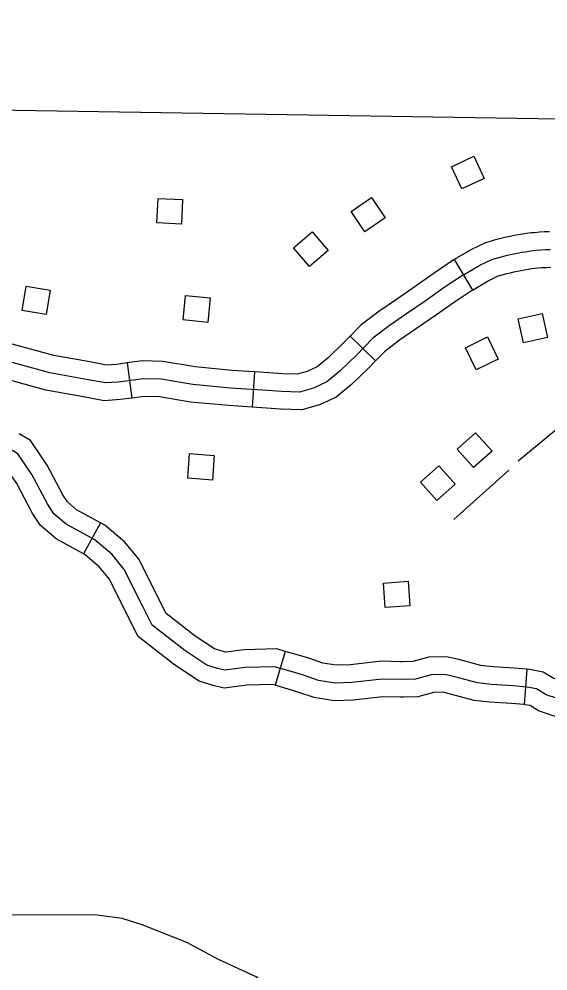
# Model space of a CAD drawing. Extents: x -19 to 366, y -4 to 359.
# Drawn here: x 135.572 to 135.996, y 194.354 to 195.118 of the extents above; entities that cross this region are included whole.
import ezdxf

# ---------------------------------------------------------------- set-up
doc = ezdxf.new("R2010")
doc.units = 0
for name, color, linetype in [('21', 7, 'Continuous'), ('R_Axis Annot', 7, 'Continuous'), ('R_ROW', 7, 'Continuous'), ('R_ROW Annot', 7, 'Continuous'), ('R_Temp Easement', 7, 'Continuous'), ('Sheet Fence', 7, 'Continuous'), ('T_Indications', 7, 'Continuous')]:
    doc.layers.add(name, color=color, linetype=linetype)

msp = doc.modelspace()

# ---------------------------------------------------------------- linework, layer by layer
at = {"layer": '21'}
for points in [[(135.9368, 195.0077), (135.94525, 194.98989), (135.92738, 194.98142), (135.91894, 194.99923)], [(135.70344, 194.97283), (135.70244, 194.95314), (135.68269, 194.95415), (135.68369, 194.97384)], [(135.8549, 194.97452), (135.86593, 194.95818), (135.84954, 194.94712), (135.83851, 194.96346)], [(135.80734, 194.94712), (135.82013, 194.93212), (135.80508, 194.91929), (135.7923, 194.93429)], [(135.57789, 194.90346), (135.59733, 194.90022), (135.59409, 194.88072), (135.57464, 194.88396)], [(135.70384, 194.87637), (135.7058, 194.89599), (135.72547, 194.89402), (135.72351, 194.8744)], [(135.97677, 194.85807), (135.97243, 194.8773), (135.99171, 194.88166), (135.99606, 194.86243)], [(135.9301, 194.85412), (135.94783, 194.86273), (135.95646, 194.84494), (135.93873, 194.83634)], [(135.93674, 194.75799), (135.92359, 194.77268), (135.93832, 194.78586), (135.95147, 194.77118)], [(135.7287, 194.76773), (135.72724, 194.74807), (135.70752, 194.74953), (135.70898, 194.76919)], [(135.90728, 194.73161), (135.89413, 194.7463), (135.90886, 194.75949), (135.92201, 194.7448)], [(135.88413, 194.66688), (135.88555, 194.64722), (135.86583, 194.64579), (135.86441, 194.66545)]]:
    msp.add_lwpolyline(points, close=True, dxfattribs=at)
for points in [[(135.97248, 194.76344), (136.02301, 194.80508), (136.1211, 194.83185)], [(135.92086, 194.71644), (135.96505, 194.75601)]]:
    msp.add_lwpolyline(points, dxfattribs=at)
at = {"layer": 'R_Axis Annot'}
msp.add_lwpolyline([(136.39078, 195.03126), (135.5183, 195.04513)], dxfattribs=at)
at = {"layer": 'R_ROW'}
msp.add_line((135.92123, 194.92472), (135.93575, 194.9003), dxfattribs=at)
for points in [[(135.99755, 194.94712), (135.99351, 194.94693), (135.98948, 194.94668), (135.9855, 194.94636), (135.98267, 194.9461), (135.97919, 194.94563), (135.97591, 194.94514), (135.97263, 194.94459), (135.96935, 194.94399), (135.9661, 194.94335), (135.96284, 194.94265), (135.95961, 194.9419), (135.9564, 194.9411), (135.95318, 194.94025), (135.95003, 194.93937), (135.94632, 194.93829), (135.93506, 194.93294), (135.92123, 194.92472)], [(135.92849, 194.91251), (135.94175, 194.9204), (135.95137, 194.92497), (135.95393, 194.92571), (135.95691, 194.92655), (135.95992, 194.92734), (135.96293, 194.92809), (135.96594, 194.92878), (135.96898, 194.92944), (135.97201, 194.93004), (135.97508, 194.9306), (135.97814, 194.93111), (135.9812, 194.93157), (135.98427, 194.93199), (135.9867, 194.93221), (135.99048, 194.93251), (135.99429, 194.93275), (135.9981, 194.93293)], [(135.93575, 194.9003), (135.94844, 194.90785), (135.95643, 194.91164), (135.95783, 194.91205), (135.96065, 194.91284), (135.96344, 194.91358), (135.96625, 194.91427), (135.96904, 194.91492), (135.97186, 194.91553), (135.97468, 194.91609), (135.97752, 194.91661), (135.98036, 194.91708), (135.98322, 194.91751), (135.98588, 194.91787), (135.98791, 194.91806), (135.99149, 194.91834), (135.99507, 194.91857), (135.99865, 194.91874)]]:
    msp.add_lwpolyline(points, dxfattribs=at)
at = {"layer": 'R_ROW Annot'}
for p, q in [((135.83778, 194.86344), (135.85816, 194.84364)), ((135.6589, 194.84189), (135.66263, 194.81373)), ((135.76109, 194.83477), (135.75919, 194.80642))]:
    msp.add_line(p, q, dxfattribs=at)
for points in [[(135.92123, 194.92472), (135.90515, 194.91398), (135.89067, 194.90373), (135.87486, 194.8929), (135.86075, 194.88316), (135.84655, 194.87246), (135.83778, 194.86344)], [(135.92849, 194.91251), (135.91321, 194.90228), (135.89879, 194.89207), (135.88291, 194.8812), (135.86906, 194.87163), (135.85597, 194.86178), (135.84276, 194.84818), (135.82946, 194.8353), (135.81892, 194.82667), (135.80827, 194.82177), (135.79714, 194.81853), (135.78258, 194.81892), (135.77166, 194.81982), (135.74169, 194.82183), (135.71169, 194.82467), (135.68622, 194.8289), (135.67209, 194.82931), (135.65183, 194.82662), (135.64145, 194.82589), (135.62642, 194.82877), (135.5969, 194.83408), (135.55584, 194.84532), (135.51936, 194.8567), (135.48704, 194.86818)], [(135.93575, 194.9003), (135.92127, 194.89058), (135.9069, 194.88042), (135.89096, 194.8695), (135.87737, 194.86011), (135.8654, 194.85109), (135.85816, 194.84364)], [(135.83778, 194.86344), (135.83273, 194.85823), (135.82, 194.84592), (135.81133, 194.83881), (135.80329, 194.83512), (135.7953, 194.83279), (135.78336, 194.83311), (135.77272, 194.83399), (135.76109, 194.83477)], [(135.6589, 194.84189), (135.6504, 194.84076), (135.64231, 194.84019), (135.62901, 194.84274), (135.60003, 194.84794), (135.56662, 194.8571)], [(135.76109, 194.83477), (135.74283, 194.83599), (135.71353, 194.83877), (135.6876, 194.84307), (135.67136, 194.84354), (135.6589, 194.84189)], [(135.85816, 194.84364), (135.8528, 194.83812), (135.83892, 194.82468), (135.82651, 194.81452), (135.81325, 194.80843), (135.79898, 194.80427), (135.78181, 194.80473), (135.7706, 194.80566), (135.75919, 194.80642)], [(135.66263, 194.81373), (135.65326, 194.81248), (135.6406, 194.81159), (135.62383, 194.8148), (135.59376, 194.82021), (135.55912, 194.8297)], [(135.75919, 194.80642), (135.74054, 194.80767), (135.70985, 194.81058), (135.68485, 194.81473), (135.67283, 194.81508), (135.66263, 194.81373)]]:
    msp.add_lwpolyline(points, dxfattribs=at)
at = {"layer": 'R_Temp Easement'}
msp.add_lwpolyline([(135.99301, 194.25528), (135.97424, 194.26991), (135.95114, 194.29456), (135.93894, 194.3008), (135.88061, 194.30854), (135.85368, 194.31453), (135.81694, 194.3196), (135.79871, 194.3246), (135.77924, 194.33641), (135.76238, 194.34978), (135.73228, 194.36369), (135.70673, 194.3773), (135.67096, 194.39149), (135.655, 194.39653), (135.63493, 194.39922), (135.56577, 194.39956), (135.52266, 194.40149), (135.50642, 194.40121), (135.48902, 194.40243)], dxfattribs=at)
at = {"layer": 'Sheet Fence'}
for points in [[(139.44064, 1.53154), (139.25106, 10.14733), (139.06082, 18.76327), (138.86992, 27.37935), (138.67836, 35.99557), (138.48613, 44.61194), (138.29325, 53.22845), (138.09971, 61.84511), (137.9055, 70.46191), (137.71065, 79.07885), (137.51513, 87.69595), (137.31896, 96.31318), (137.12214, 104.93057), (136.92466, 113.54809), (136.72653, 122.16577), (136.52775, 130.78359), (136.32832, 139.40156), (136.12824, 148.01968), (135.9275, 156.63794), (135.72612, 165.25636), (135.5241, 173.87492), (135.32143, 182.49362), (135.11811, 191.11248), (134.91415, 199.73149), (134.70954, 208.35064), (134.50429, 216.96995), (134.2984, 225.5894), (134.09187, 234.209), (133.8847, 242.82876), (133.6769, 251.44866), (133.46845, 260.06872), (133.25937, 268.68892), (133.04965, 277.30928), (132.8393, 285.92978), (132.62831, 294.55044), (132.41669, 303.17125), (132.20444, 311.79221), (131.99156, 320.41333), (131.77805, 329.0346), (131.56391, 337.65601), (131.34914, 346.27759)], [(0, 189.51617), (7.11214, 189.52059), (14.22427, 189.53386), (21.33637, 189.55597), (28.44845, 189.58693), (35.56048, 189.62672), (42.67245, 189.67537), (49.78436, 189.73285), (56.89619, 189.79918), (64.00793, 189.87436), (71.11958, 189.95838), (78.23111, 190.05124), (85.34253, 190.15294), (92.45381, 190.26349), (99.56495, 190.38288), (106.67593, 190.51112), (113.78675, 190.6482), (120.89739, 190.79412), (128.00785, 190.94888), (135.11811, 191.11248), (142.22816, 191.28493), (149.33799, 191.46621), (156.44759, 191.65634), (163.55694, 191.85531), (170.66605, 192.06312), (177.77489, 192.27977), (184.88345, 192.50526), (191.99173, 192.73959), (199.09971, 192.98276), (206.20739, 193.23477), (213.31474, 193.49561), (220.42177, 193.7653), (227.52845, 194.04382), (234.63479, 194.33118), (241.74076, 194.62738), (248.84635, 194.93241), (255.95157, 195.24628), (263.05638, 195.56898), (270.16079, 195.90052), (277.26478, 196.24089), (284.36834, 196.5901), (291.47147, 196.94814), (298.57414, 197.31501), (305.67635, 197.69072), (312.77809, 198.07525), (319.87934, 198.46862), (326.9801, 198.87082), (334.08035, 199.28185), (341.18009, 199.7017)]]:
    msp.add_spline(points, degree=3, dxfattribs=at)
at = {"layer": 'T_Indications'}
for p, q in [((135.6376, 194.71376), (135.62405, 194.6888)), ((135.78569, 194.61068), (135.77752, 194.58347)), ((135.97946, 194.59633), (135.97728, 194.568))]:
    msp.add_line(p, q, dxfattribs=at)
for points in [[(135.77714, 194.59842), (135.75375, 194.59768), (135.73736, 194.59571), (135.73145, 194.59702), (135.72292, 194.59965), (135.70521, 194.61146), (135.67897, 194.63181), (135.67176, 194.64625), (135.65667, 194.67644), (135.64683, 194.68826), (135.63305, 194.70007), (135.61009, 194.71254), (135.60025, 194.72108), (135.595, 194.72895), (135.58254, 194.75258), (135.57139, 194.76899), (135.56024, 194.77555), (135.5458, 194.78277), (135.52612, 194.79721), (135.48939, 194.84185), (135.47425, 194.86393)], [(135.6376, 194.71376), (135.61823, 194.72429), (135.61101, 194.73055), (135.60723, 194.73622), (135.59473, 194.75991), (135.58134, 194.77961), (135.57225, 194.78497)], [(135.62405, 194.6888), (135.60195, 194.7008), (135.5895, 194.7116), (135.58278, 194.72168), (135.57035, 194.74525), (135.56143, 194.75837), (135.55784, 194.76048)], [(135.69878, 194.63443), (135.69023, 194.64105), (135.68446, 194.6526), (135.66864, 194.68427), (135.65698, 194.69826), (135.64116, 194.71184), (135.6376, 194.71376)], [(135.68137, 194.61198), (135.66771, 194.62257), (135.65905, 194.6399), (135.6447, 194.66862), (135.63668, 194.67825), (135.62495, 194.68831), (135.62405, 194.6888)], [(135.78569, 194.61068), (135.77901, 194.61269), (135.75268, 194.61186), (135.73807, 194.6101), (135.73509, 194.61077), (135.72908, 194.61262), (135.71352, 194.623), (135.69878, 194.63443)], [(135.77752, 194.58347), (135.77528, 194.58415), (135.75483, 194.5835), (135.73664, 194.58132), (135.72781, 194.58328), (135.71676, 194.58668), (135.69691, 194.59993), (135.68137, 194.61198)], [(135.87936, 194.60239), (135.87795, 194.60235), (135.86279, 194.60275), (135.83798, 194.5999), (135.82661, 194.59955), (135.81582, 194.60125), (135.8045, 194.60517), (135.79249, 194.60864), (135.78569, 194.61068)], [(135.97946, 194.59633), (135.96908, 194.59712), (135.9523, 194.59826), (135.9426, 194.59941), (135.92494, 194.60406), (135.91498, 194.60637), (135.90076, 194.60594), (135.888, 194.60265), (135.87936, 194.60239)], [(136.00407, 194.57281), (135.99486, 194.57586), (135.98724, 194.58062), (135.97971, 194.58206), (135.96805, 194.58296), (135.95099, 194.58411), (135.93994, 194.58542), (135.92153, 194.59027), (135.91356, 194.59212), (135.90277, 194.59179), (135.89001, 194.5885), (135.87797, 194.58814), (135.86341, 194.58853), (135.83901, 194.58572), (135.82571, 194.58532), (135.81236, 194.58741), (135.8002, 194.59163), (135.78847, 194.59501), (135.77714, 194.59842)], [(136.07856, 194.57459), (136.06626, 194.57769), (136.05671, 194.5793), (136.05348, 194.57955), (136.04435, 194.58025), (136.02821, 194.58134), (136.01764, 194.58356), (136.00835, 194.58635), (136.00094, 194.58881), (135.99251, 194.59408), (135.98159, 194.59616), (135.97946, 194.59633)], [(135.88021, 194.57399), (135.87799, 194.57393), (135.86404, 194.5743), (135.84004, 194.57154), (135.82481, 194.57108), (135.80891, 194.57358), (135.7959, 194.57808), (135.78446, 194.58139), (135.77752, 194.58347)], [(135.97728, 194.568), (135.96703, 194.56879), (135.94967, 194.56996), (135.93728, 194.57143), (135.91812, 194.57648), (135.91215, 194.57786), (135.90479, 194.57764), (135.89203, 194.57435), (135.88021, 194.57399)], [(136.07164, 194.54704), (136.06042, 194.54986), (136.05326, 194.55107), (136.05131, 194.55122), (136.04231, 194.55192), (136.02432, 194.55313), (136.01062, 194.55601), (135.99979, 194.55926), (135.98878, 194.56291), (135.98196, 194.56717), (135.97783, 194.56796), (135.97728, 194.568)]]:
    msp.add_lwpolyline(points, dxfattribs=at)

doc.saveas('drawing.dxf')
